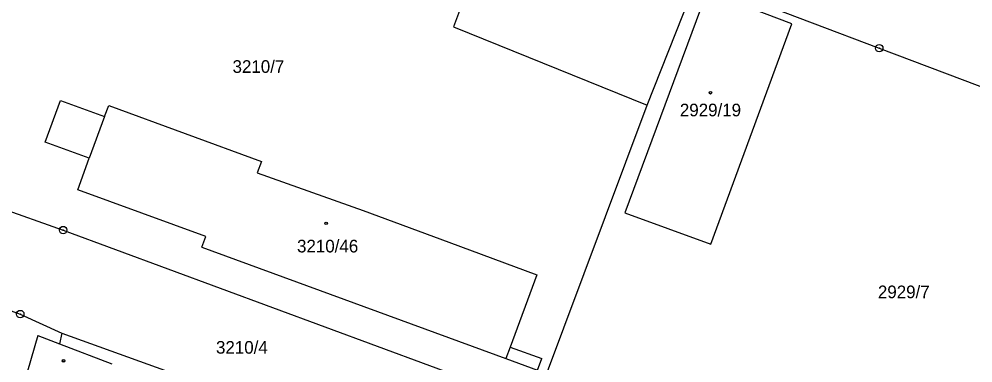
# Model space of a CAD drawing. Extents: x -593183 to -588034, y -1130415 to -1124994.
# Drawn here: x -592005.2 to -591877.1, y -1128180.5 to -1128134.3 of the extents above; entities that cross this region are included whole.
import ezdxf

# ---------------------------------------------------------------- set-up
doc = ezdxf.new("R2010")
doc.units = 0
for name, color, linetype in [('Vrstva 1', 7, 'Continuous'), ('Vrstva 18', 7, 'Continuous'), ('Vrstva 19', 7, 'Continuous'), ('Vrstva 24', 7, 'Continuous'), ('Vrstva 25', 7, 'Continuous'), ('Vrstva 4', 7, 'Continuous')]:
    doc.layers.add(name, color=color, linetype=linetype)

msp = doc.modelspace()

# ---------------------------------------------------------------- linework, layer by layer
at = {"layer": 'Vrstva 1'}
for p, q in [((-591920.83, -1128145.83), (-591914.12, -1128128.91)), ((-591914.12, -1128128.91), (-591889.67, -1128138.18)), ((-591945.27, -1128131.08), (-591946.85, -1128135.33)), ((-591912.81, -1128130.57), (-591923.82, -1128160.3)), ((-591901.41, -1128134.92), (-591912.81, -1128130.57)), ((-591912.27, -1128164.52), (-591901.41, -1128134.92)), ((-591946.85, -1128135.33), (-591920.83, -1128145.83)), ((-591889.67, -1128138.18), (-591861.72, -1128148.77)), ((-592001.65, -1128150.8), (-591999.6, -1128145.21)), ((-591999.6, -1128145.21), (-591993.68, -1128147.38)), ((-591993.68, -1128147.38), (-591993.13, -1128145.87)), ((-591993.13, -1128145.87), (-591972.63, -1128153.41)), ((-591935.21, -1128184.3), (-591920.83, -1128145.83)), ((-591995.73, -1128152.97), (-592001.65, -1128150.8)), ((-591997.28, -1128157.2), (-591995.73, -1128152.97)), ((-591972.63, -1128153.41), (-591973.18, -1128154.92)), ((-591973.18, -1128154.92), (-591958.94, -1128160)), ((-592014.87, -1128157.11), (-591999.24, -1128162.62)), ((-591980.09, -1128163.5), (-591997.28, -1128157.2)), ((-591958.94, -1128160), (-591947.44, -1128164.24)), ((-591923.82, -1128160.3), (-591912.27, -1128164.52)), ((-591999.24, -1128162.62), (-591935.86, -1128186.03)), ((-591980.61, -1128164.91), (-591980.09, -1128163.5)), ((-591947.44, -1128164.24), (-591935.66, -1128168.61)), ((-592030.35, -1128164.82), (-592005, -1128173.9)), ((-591980.61, -1128164.91), (-591939.8, -1128179.88)), ((-591935.66, -1128168.61), (-591939.21, -1128178.33)), ((-592005, -1128173.9), (-591999.4, -1128176.48)), ((-592002.65, -1128176.79), (-592004.53, -1128183.25)), ((-592002.65, -1128176.79), (-591999.73, -1128177.9)), ((-591999.4, -1128176.48), (-591999.73, -1128177.9)), ((-591999.4, -1128176.48), (-591937.35, -1128198.75)), ((-591999.73, -1128177.9), (-591992.72, -1128180.57)), ((-591939.21, -1128178.33), (-591934.98, -1128179.87)), ((-591939.8, -1128179.88), (-591935.57, -1128181.43)), ((-591935.57, -1128181.43), (-591934.98, -1128179.87))]:
    msp.add_line(p, q, dxfattribs=at)
at = {"layer": 'Vrstva 24'}
for centre, radius in [((-591889.67, -1128138.18), 0.5), ((-591889.67, -1128138.18), 0.0327), ((-591999.24, -1128162.62), 0.5), ((-591999.24, -1128162.62), 0.0327), ((-592005, -1128173.9), 0.5), ((-592005, -1128173.9), 0.0327)]:
    msp.add_circle(centre, radius, dxfattribs=at)
at = {"layer": 'Vrstva 25'}
for centre, radius in [((-591912.34, -1128144.17), 0.175), ((-591912.34, -1128144.17), 0.15), ((-591963.94, -1128161.71), 0.175), ((-591963.94, -1128161.71), 0.15), ((-591999.18, -1128180.18), 0.175), ((-591999.18, -1128180.18), 0.15)]:
    msp.add_circle(centre, radius, dxfattribs=at)
at = {"layer": 'Vrstva 4'}
for p, q in [((-591993.68, -1128147.38), (-591995.73, -1128152.97)), ((-591939.21, -1128178.33), (-591939.8, -1128179.88))]:
    msp.add_line(p, q, dxfattribs=at)

# ---------------------------------------------------------------- texts
at = {"layer": 'Vrstva 18'}
for s, p in [('3210/7', (-591976.5, -1128141.5)), ('2929/7', (-591889.85, -1128171.77)), ('3210/4', (-591978.72, -1128179.22))]:
    msp.add_text(s, height=1.7, dxfattribs=at).set_placement(p)
at = {"layer": 'Vrstva 19'}
for s, p in [('2929/19', (-591916.44, -1128147.34)), ('3210/46', (-591967.84, -1128165.62))]:
    msp.add_text(s, height=1.7, dxfattribs=at).set_placement(p)

doc.saveas('drawing.dxf')
